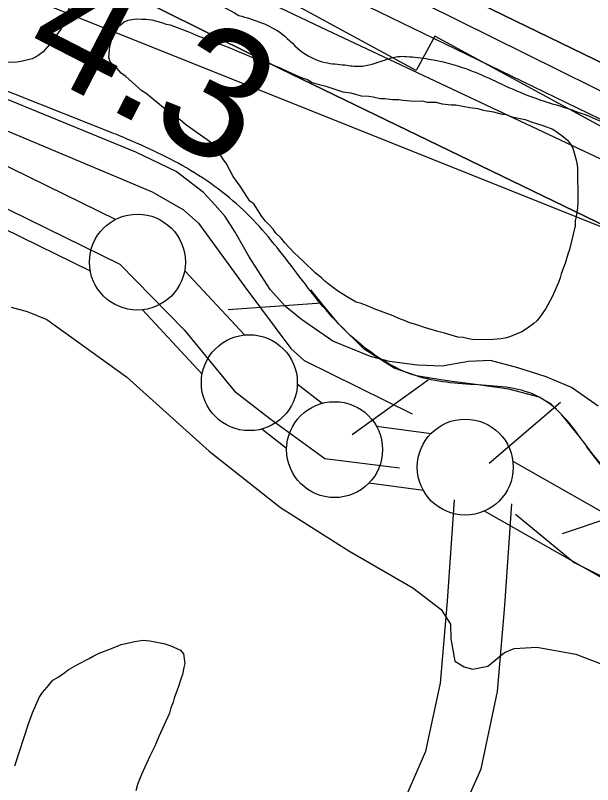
# Model space of a CAD drawing. Extents: x 3823584 to 3861785, y 301729 to 327625.
# Drawn here: x 3842354.5 to 3842655.3, y 320848.7 to 321249.7 of the extents above; entities that cross this region are included whole.
import ezdxf

# ---------------------------------------------------------------- set-up
doc = ezdxf.new("R2010")
doc.units = 0
for name, color, linetype in [('V-FLOD-BASE', 7, 'Continuous'), ('V-LEVE-TOET', 7, 'Continuous'), ('V-RIVR-EDGE', 7, 'Continuous'), ('V-RIVR-RANG', 7, 'Continuous'), ('V-ROAD-CNTR', 7, 'Continuous'), ('V-RRAP-FSHR', 7, 'Continuous'), ('V-RRAP-RVMT', 7, 'Continuous'), ('V-SITE-VEGE', 7, 'Continuous'), ('V-SURV-LINE', 7, 'Continuous'), ('V-TOPO-DPTH', 7, 'Continuous'), ('V-TOPO-MINR', 7, 'Continuous'), ('V-TOPO-WATR', 7, 'Continuous')]:
    doc.layers.add(name, color=color, linetype=linetype)

msp = doc.modelspace()

# ---------------------------------------------------------------- linework, layer by layer
at = {"layer": 'V-FLOD-BASE'}
for points in [[(3841717.09, 321451.53), (3841726.18, 321443.5), (3841754.24, 321430.23), (3841805.82, 321408.45), (3841938.54, 321351.35), (3842077.57, 321294.6), (3842287.71, 321215.66), (3842425.85, 321157.7), (3842442.16, 321148.23), (3842450.03, 321141.39), (3842474.06, 321108.25), (3842498.09, 321076.01), (3842505.06, 321069.77), (3842561.2, 321042.02)], [(3841668.49, 321432.01), (3841686.04, 321419.66), (3841694.81, 321411.69), (3841698, 321407.71), (3841707.56, 321406.11), (3841718.72, 321404.52), (3841848.64, 321351.91), (3842086.15, 321256.27), (3842322.86, 321162.22), (3842408.94, 321119.98), (3842442.42, 321085.71), (3842468.72, 321053.83), (3842487.05, 321039.48), (3842515.74, 321018.76), (3842554.71, 321013.77)], [(3842615.07, 320989.68), (3842645.66, 320964.56), (3842672.76, 320951.01), (3842716.59, 320933.48), (3842740.5, 320927.9), (3842771.59, 320921.52), (3842930.99, 320845.01), (3843034.6, 320796.39), (3843076.05, 320758.13), (3843252.19, 320674.45), (3843539.92, 320538.95), (3844000.6, 320317.38), (3844261.05, 320198.33), (3844414.12, 320123.67), (3844490.68, 320007.18), (3844501.49, 319992.62), (3844516.47, 319980.55), (3844555.99, 319949.35), (3844571.8, 319939.37), (3844607.37, 319938.24), (3844643.04, 319935.83)]]:
    msp.add_lwpolyline(points, dxfattribs=at)
at = {"layer": 'V-LEVE-TOET'}
for points in [[(3842658.21, 321045.9), (3842644.3, 321055.69), (3842631.03, 321061.28), (3842616.27, 321065.95), (3842602.11, 321069.73), (3842590.7, 321069.33), (3842576.9, 321066.8), (3842563.97, 321067.29), (3842549.53, 321069.26), (3842539.59, 321071.88), (3842519.99, 321079.82), (3842503.67, 321091.09), (3842495.19, 321097.92), (3842487.3, 321106.87), (3842476.33, 321123.89), (3842469, 321136.75), (3842463.82, 321144.82), (3842458.66, 321150.78), (3842452.59, 321157.34), (3842438.37, 321168.33), (3842417.25, 321178.35), (3842253.79, 321245.4)], [(3842352.32, 321097.62), (3842360.75, 321095.29), (3842371.01, 321091.17), (3842412.44, 321061.2), (3842455.45, 321022.52), (3842492.68, 320993.11), (3842528.33, 320970.59), (3842561.56, 320951.36), (3842576.38, 320940.07), (3842581.26, 320932.3), (3842581.33, 320924.79), (3842583.54, 320913.09), (3842588.37, 320910.13), (3842592.89, 320908.97), (3842600.69, 320910.54), (3842609.34, 320917.53)], [(3842609.34, 320917.53), (3842614.43, 320919.68), (3842626.14, 320920.38), (3842646.6, 320916.66), (3842727.11, 320885.83), (3842798.23, 320862.13), (3842902.28, 320819.49), (3842997.66, 320770.77), (3843009.15, 320763.66), (3843025.16, 320753.89), (3843061.08, 320735.88), (3843154.94, 320689.85), (3843252.4, 320644.14), (3843350.78, 320596.35), (3843423.21, 320561.84), (3843577.46, 320482.69), (3843749.76, 320401.9), (3843886.74, 320338.53), (3844033.39, 320269.83), (3844143.52, 320218.54), (3844288.38, 320148.32)]]:
    msp.add_lwpolyline(points, dxfattribs=at)
at = {"layer": 'V-RIVR-EDGE'}
for points in [[(3836304.38, 325474.18), (3836346.41, 325438.32), (3836389.41, 325406.07), (3836417.64, 325385.43), (3836442.67, 325366.73), (3836470.25, 325340.95), (3836497.82, 325313.88), (3836554.9, 325258.45), (3836598.51, 325215.91), (3836636.36, 325181.1), (3836681.26, 325139.85), (3836737.07, 325093.42), (3836790.94, 325041.22), (3836840.33, 324993.52), (3836889.07, 324947.12), (3836934.61, 324907.14), (3836980.81, 324871.03), (3837015.47, 324849.09), (3837040.49, 324829.1), (3837085.39, 324787.2), (3837143.76, 324734.34), (3837181.61, 324700.82), (3837223.29, 324659.57), (3837272.05, 324619.59), (3837314.38, 324579.63), (3837346.45, 324546.76), (3837364.4, 324527.43), (3837395.83, 324500.35), (3837442.02, 324462.31), (3837492.71, 324422.97), (3837554.31, 324372.67), (3837573.56, 324361.05), (3837583.2, 324359.1), (3837596.69, 324352.64), (3837621.08, 324337.79), (3837648.03, 324319.73), (3837677.54, 324292.01), (3837718.58, 324249.48), (3837753.85, 324214.68), (3837781.43, 324188.89), (3837800.05, 324179.85), (3837819.95, 324170.8), (3837850.72, 324134.08), (3837874.45, 324110.23), (3837909.07, 324073.5), (3837941.78, 324040.64), (3837989.87, 323991.66), (3838022.58, 323960.72), (3838034.12, 323947.83), (3838046.3, 323933.66), (3838066.83, 323916.25), (3838089.91, 323892.41), (3838140.59, 323849.21), (3838186.14, 323811.17), (3838215.65, 323785.38), (3838265.68, 323736.4), (3838297.1, 323707.39), (3838336.87, 323671.94), (3838359.95, 323645.52), (3838385.62, 323627.46), (3838404.24, 323615.84), (3838421.56, 323601.65), (3838441.44, 323582.32), (3838460.05, 323567.49), (3838468.4, 323563.61), (3838484.45, 323555.21), (3838548.59, 323496.55), (3838595.44, 323464.29), (3838649.98, 323422.37), (3838701.3, 323379.82), (3838749.43, 323345.62), (3838798.22, 323317.86), (3838856.62, 323274.64), (3838932.99, 323221.74), (3838989.47, 323184.31), (3839037.6, 323150.12), (3839068.42, 323134.62), (3839093.42, 323104.98), (3839110.73, 323086.94), (3839122.93, 323081.12), (3839143.46, 323065.64), (3839172.34, 323044.36), (3839190.96, 323032.74), (3839215.99, 323015.96), (3839242.32, 323006.26), (3839316.8, 322969.43), (3839341.84, 322955.87), (3839371.38, 322944.22), (3839391.29, 322935.81), (3839417.61, 322920.32), (3839461.26, 322894.5), (3839483.71, 322873.23), (3839520.3, 322851.28), (3839555.6, 322828.69), (3839599.9, 322806.72), (3839718.7, 322751.14), (3839768.14, 322726.59), (3839807.95, 322705.92), (3839836.85, 322696.21), (3839865.1, 322680.71), (3839887.57, 322667.8), (3839924.17, 322652.28), (3839969.76, 322630.31), (3840004.43, 322612.22), (3840037.82, 322597.35), (3840085.35, 322579.88), (3840108.46, 322565.68), (3840121.92, 322548.93), (3840123.18, 322539.92), (3840122.53, 322533.5), (3840118, 322521.29), (3840112.84, 322514.24), (3840095.47, 322509.14), (3840089.68, 322509.15), (3840085.17, 322504.66), (3840084.51, 322498.23), (3840085.78, 322491.8), (3840130.72, 322467.26), (3840169.89, 322448.52), (3840197.51, 322439.45), (3840209.08, 322437.5), (3840231.59, 322441.3), (3840246.39, 322448.98), (3840266.34, 322458.57), (3840273.43, 322466.27), (3840278.59, 322471.4), (3840288.9, 322480.37), (3840295.98, 322484.85), (3840301.77, 322484.84), (3840308.2, 322484.82), (3840320.4, 322479.01), (3840324.87, 322470), (3840326.78, 322461.63), (3840338.32, 322450.03), (3840344.74, 322444.88), (3840366.58, 322437.75), (3840385.84, 322428.06), (3840421.8, 322409.33), (3840466.1, 322385.43), (3840492.41, 322368.65), (3840506.53, 322357.04), (3840533.49, 322340.26), (3840559.18, 322331.2), (3840587.44, 322322.13), (3840611.85, 322311.78), (3840642.02, 322296.28), (3840678.62, 322276.26), (3840712.64, 322255.6), (3840733.18, 322242.05), (3840784.53, 322210.43), (3840835.89, 322183.3), (3840892.39, 322153.59), (3840923.85, 322139.37), (3840950.82, 322127.08), (3840989.33, 322099.99), (3841017.57, 322082.56), (3841061.24, 322062.52), (3841092.69, 322044.45), (3841151.1, 322005.09), (3841210.78, 321964.44), (3841240.29, 321939.29), (3841299.97, 321894.79), (3841335.89, 321862.55), (3841374.37, 321823.89), (3841411.57, 321789.72), (3841444.92, 321758.14), (3841469.94, 321736.22), (3841482.12, 321723.98), (3841496.22, 321704.66), (3841509.05, 321694.34), (3841523.18, 321687.23), (3841573.9, 321660.75), (3841623.97, 321631.69), (3841667.62, 321606.51), (3841696.52, 321593.59), (3841738.26, 321575.48), (3841787.07, 321556.72), (3841815.99, 321552.15), (3841851.33, 321544.99), (3841886.66, 321533.33), (3841930.32, 321511.36), (3841950.22, 321498.46), (3841977.18, 321482.96), (3841998.38, 321476.48), (3842052.99, 321463.49), (3842082.55, 321456.34), (3842109.52, 321444.7), (3842146.12, 321427.26), (3842196.2, 321402.06), (3842241.13, 321374.95), (3842288.63, 321345.26), (3842321.38, 321327.18), (3842366.94, 321295.56), (3842395.19, 321280.07), (3842429.22, 321264.55), (3842452.35, 321258.71), (3842470.97, 321249.66)], [(3842470.97, 321249.66), (3842493.45, 321239.97), (3842504.35, 321230.3), (3842515.91, 321225.12), (3842526.2, 321223.81), (3842533.91, 321223.15), (3842546.77, 321226.33), (3842553.85, 321228.24), (3842558.35, 321228.23), (3842569.92, 321226.92), (3842589.83, 321221.73), (3842619.37, 321208.8), (3842653.42, 321197.14), (3842678.46, 321184.86), (3842704.14, 321170.01), (3842736.87, 321148.08), (3842749.06, 321139.05), (3842770.89, 321126.78), (3842795.3, 321117.72), (3842829.34, 321105.42), (3842841.54, 321100.24)]]:
    msp.add_spline(points, degree=3, dxfattribs=at)
at = {"layer": 'V-ROAD-CNTR'}
for points in [[(3842371.77, 320493.36), (3842390.78, 320529.53), (3842409.36, 320564.9), (3842437.5, 320613.32), (3842464.42, 320661.45), (3842479.37, 320692.93), (3842494.32, 320724.94), (3842508.89, 320756.35), (3842523.79, 320788.39), (3842541.85, 320819.54), (3842557.21, 320840.66), (3842568.44, 320866.16), (3842575.95, 320901.63), (3842579.62, 320944.41), (3842583.31, 320997.1)], [(3842399.47, 320481.57), (3842417.33, 320515.58), (3842435.62, 320550.38), (3842463.56, 320598.46), (3842491.08, 320647.68), (3842506.51, 320680.15), (3842521.52, 320712.28), (3842536.1, 320743.71), (3842550.42, 320774.51), (3842567.03, 320803.15), (3842583.37, 320825.62), (3842597.15, 320856.91), (3842605.68, 320897.22), (3842609.53, 320942.08), (3842613.24, 320995.01)]]:
    msp.add_lwpolyline(points, dxfattribs=at)
at = {"layer": 'V-RRAP-FSHR'}
for p, q in [((3842514.05, 321099.74), (3842465.34, 321096.23)), ((3842569.56, 321059.61), (3842529.98, 321031.01)), ((3842638.53, 321047.85), (3842601.37, 321016.18)), ((3842685.74, 320994.95), (3842639.45, 320979.42))]:
    msp.add_line(p, q, dxfattribs=at)
for points in [[(3842406.25, 321187.94), (3842314.68, 321224.18), (3841819.6, 321436.79), (3841708.8, 321488.45), (3841664.47, 321495.1), (3841624.34, 321499.3), (3841599.79, 321502.55), (3841570.82, 321520.88), (3841543.46, 321555.2), (3841521.62, 321583.44), (3841349.76, 321697.16), (3841168.92, 321806.72), (3841083.5, 321854.01), (3840774.5, 322048.99), (3840376.76, 322293.55), (3840194.77, 322413.01), (3840091.92, 322469.18), (3840081.41, 322471.98), (3840073.37, 322469.22), (3840030.26, 322437.09)], [(3842017.76, 321437.98), (3842374.25, 321253.84), (3842835.08, 321069.22), (3843015.43, 320965.69), (3843571.15, 320673.74), (3844061.81, 320421.24), (3844693.43, 320129.28), (3845010.09, 320004.46), (3845413.31, 319793.98), (3846401.32, 319402.75), (3847271.72, 319069.13), (3848230.54, 318729.46), (3848945.87, 318453.46), (3849985.56, 318151.96), (3851282.51, 317815.65), (3852166.28, 317615.91), (3853017.63, 317419.5), (3853178.38, 317396.4), (3853479.75, 317356.76), (3853702.08, 317301.35), (3854318.05, 317115.33), (3854658.22, 317038.82)], [(3842514.06, 321099.75), (3842510.57, 321104.02), (3842508.43, 321106.65)], [(3842569.84, 321060.71), (3842563.47, 321061.72), (3842551.93, 321065.73), (3842536.31, 321075.71), (3842523.07, 321088.77), (3842514.06, 321099.75)], [(3842636.69, 321044.1), (3842633.94, 321046.81), (3842627.45, 321050.73), (3842611.66, 321054.83), (3842595.63, 321057.08), (3842579.54, 321059.17), (3842569.83, 321060.71)], [(3842686.63, 320996.34), (3842675.41, 321002.58), (3842663.07, 321011.7), (3842655.74, 321020.37), (3842648.97, 321029.52), (3842639.32, 321041.5), (3842636.69, 321044.1)]]:
    msp.add_lwpolyline(points, dxfattribs=at)
msp.add_spline([(3843218.32, 320743.61), (3843106.42, 320795.17), (3842979.9, 320856.16), (3842865.52, 320911.86), (3842752.78, 320963.39), (3842688.79, 320995.14), (3842663.07, 321011.7), (3842648.97, 321029.52), (3842627.45, 321050.73), (3842595.63, 321057.08), (3842563.47, 321061.72), (3842523.07, 321088.77), (3842498.17, 321119.27), (3842473.42, 321148.07), (3842441.49, 321171.38), (3842406.52, 321187.91)], degree=3, dxfattribs=at)
at = {"layer": 'V-RRAP-RVMT'}
for points in [[(3842563.41, 321221.01), (3842449.74, 321282.84), (3842437.33, 321259.95), (3842313.93, 321326.99)], [(3843248.96, 320863.19), (3843125.88, 320930.05), (3843127.99, 320933.97), (3843015.12, 320995.22), (3843016.59, 320997.93), (3842903.2, 321059.52), (3842930.05, 321108.95), (3842928.35, 321110.05), (3842933.66, 321118.24), (3842830.12, 321174.3), (3842829.62, 321173.41), (3842770.27, 321205.65), (3842737.84, 321145.96), (3842674.29, 321180.48), (3842675.72, 321183.1), (3842573.12, 321238.81), (3842563.41, 321221.01)]]:
    msp.add_lwpolyline(points, dxfattribs=at)
at = {"layer": 'V-SITE-VEGE'}
for points in [[(3842373.04, 321276.93), (3842375.46, 321275.76), (3842377.27, 321274.27), (3842381.8, 321271.6), (3842384.84, 321268.03), (3842385.46, 321265.93), (3842384.61, 321260.21), (3842381.98, 321252.08), (3842381.1, 321249.66), (3842379.92, 321246.95), (3842379.34, 321244.54), (3842378.46, 321242.73), (3842376.68, 321240.31), (3842375.49, 321238.5), (3842373.41, 321235.77), (3842368.95, 321230.63), (3842366.27, 321228.5), (3842363.27, 321226.97), (3842358.18, 321225.72), (3842354.58, 321225.09), (3842350.37, 321225.35)], [(3842522.41, 321106.1), (3842517.57, 321109.66), (3842515.75, 321111.15), (3842514.23, 321112.64), (3842510.6, 321115.61), (3842504.84, 321121.27), (3842501.81, 321123.94), (3842500, 321125.73), (3842497.57, 321128.41), (3842494.84, 321131.09), (3842493.02, 321133.48), (3842490.29, 321136.16), (3842488.77, 321138.25), (3842486.64, 321140.63), (3842484.82, 321142.42), (3842483, 321144.81), (3842478.73, 321151.38), (3842476.62, 321152.86), (3842475.4, 321154.66), (3842471.74, 321160.63), (3842468.09, 321165.71), (3842464.42, 321172.59), (3842462.9, 321174.38), (3842461.98, 321176.17), (3842460.16, 321178.26), (3842457.43, 321181.84), (3842456.21, 321183.63), (3842449.26, 321188.38), (3842443.2, 321192.83), (3842440.48, 321195.21), (3842438.37, 321196.39), (3842436.25, 321198.17), (3842432.62, 321200.85), (3842422.63, 321208.87), (3842420.51, 321210.35), (3842412.03, 321217.79), (3842409.61, 321219.57), (3842407.49, 321221.96), (3842403.85, 321225.53), (3842403.23, 321227.63), (3842403.5, 321231.54), (3842403.78, 321233.64), (3842404.36, 321236.05), (3842405.24, 321238.46), (3842406.12, 321240.58), (3842407.3, 321242.99), (3842411.18, 321246.33), (3842413.27, 321247.25), (3842417.47, 321247.89), (3842420.48, 321247.61), (3842422.58, 321247.63), (3842425.59, 321247.36)], [(3842425.59, 321247.36), (3842430.71, 321245.9), (3842433.12, 321245.02), (3842435.23, 321244.74), (3842445.18, 321240.92), (3842450.01, 321238.86), (3842456.03, 321236.82), (3842459.95, 321235.04), (3842462.67, 321234.17), (3842466.29, 321232.7), (3842470.21, 321230.93), (3842474.13, 321229.46), (3842480.16, 321226.81), (3842483.18, 321225.64), (3842486.49, 321224.77), (3842492.82, 321222.12), (3842496.44, 321220.35), (3842501.87, 321217.99), (3842503.98, 321217.11), (3842506.7, 321216.23), (3842509.12, 321214.75), (3842512.73, 321213.58), (3842516.35, 321212.71), (3842525.08, 321209.79), (3842529.3, 321209.23), (3842532.31, 321208.35), (3842534.72, 321207.77), (3842538.63, 321207.51), (3842541.03, 321207.23), (3842544.65, 321206.36), (3842547.05, 321206.38), (3842550.96, 321205.81), (3842554.27, 321205.84), (3842556.37, 321205.56), (3842562.39, 321205.01), (3842566.59, 321205.05), (3842569, 321204.47), (3842573.51, 321204.51), (3842576.82, 321203.64), (3842581.63, 321203.08), (3842584.04, 321203.1), (3842591.26, 321201.67), (3842595.47, 321201.1), (3842598.18, 321200.23), (3842603.6, 321199.37), (3842608.12, 321198.21), (3842610.23, 321197.93), (3842613.24, 321196.76), (3842620.16, 321195.32), (3842623.18, 321194.14), (3842629.81, 321192.1), (3842634.63, 321190.34), (3842639.17, 321187.07), (3842642.19, 321184.7), (3842643.72, 321182.6), (3842644.94, 321180.51), (3842646.8, 321173.62), (3842647.43, 321170.32), (3842647.59, 321152.29), (3842647.32, 321149.28), (3842646.76, 321144.77), (3842646.18, 321142.66), (3842646.2, 321139.96), (3842643.31, 321127.61), (3842642.43, 321125.2), (3842640.97, 321120.38), (3842640.08, 321118.27), (3842638.91, 321114.96), (3842638.33, 321112.85), (3842637.45, 321110.43), (3842634.21, 321102.89), (3842630.96, 321096.85), (3842627.7, 321092.32), (3842626.21, 321090.5), (3842624.72, 321088.99), (3842621.44, 321086.55), (3842618.45, 321084.72), (3842612.46, 321082.27), (3842610.37, 321081.65), (3842607.67, 321081.02), (3842603.46, 321080.68), (3842593.85, 321080.6), (3842591.44, 321080.88), (3842587.83, 321081.74), (3842585.12, 321082.02), (3842578.19, 321084.06), (3842574.58, 321084.93), (3842567.65, 321086.97), (3842563.73, 321088.44), (3842559.51, 321089.6), (3842557.7, 321090.49), (3842554.39, 321091.66), (3842551.37, 321093.14), (3842548.66, 321094.02), (3842542.33, 321096.36), (3842536.6, 321098.71), (3842534.18, 321099.6), (3842532.08, 321100.18), (3842527.85, 321102.54), (3842525.73, 321104.03), (3842522.41, 321106.1)], [(3842354.34, 320858.49), (3842361.35, 320880.48), (3842363.4, 320886.21), (3842366.94, 320894.05), (3842368.72, 320896.78), (3842371.1, 320899.5), (3842374.07, 320903.13), (3842376.76, 320904.66), (3842380.35, 320907.1), (3842382.13, 320908.61), (3842386.92, 320911.36), (3842392.9, 320914.42), (3842394.99, 320915.64), (3842398.28, 320917.17), (3842404.57, 320919.63), (3842409.66, 320921.78), (3842414.46, 320922.73), (3842416.56, 320923.35), (3842421.06, 320923.99), (3842424.67, 320923.72), (3842429.18, 320922.86), (3842431.89, 320922.28), (3842435.51, 320921.11), (3842440.64, 320918.75), (3842442.15, 320916.96), (3842442.8, 320911.86), (3842442.22, 320909.75), (3842441.65, 320906.14), (3842440.77, 320903.73), (3842439.6, 320899.81), (3842437.25, 320893.79), (3842436.67, 320891.67), (3842435.5, 320888.66), (3842434.92, 320885.95), (3842429.32, 320873.88)], [(3842429.32, 320873.88), (3842427.26, 320868.75), (3842424.6, 320863.62), (3842420.18, 320853.97), (3842418.12, 320848.84), (3842417.25, 320845.53)]]:
    msp.add_lwpolyline(points, dxfattribs=at)
at = {"layer": 'V-SURV-LINE'}
for points in [[(3842343.32, 321174.4), (3842406.8, 321143.31)], [(3842393.6, 321116.38), (3842330.11, 321147.46)], [(3842442.74, 321116.6), (3842473.84, 321083.08)], [(3842451.84, 321062.68), (3842420.73, 321096.21)], [(3842501.41, 321057.67), (3842514.39, 321047.47)], [(3842542.65, 321035.53), (3842571.09, 321031.72)], [(3842495.87, 321023.87), (3842482.89, 321034.07)], [(3842613.68, 321017.39), (3842711.92, 320961.62)], [(3842567.11, 321001.99), (3842538.67, 321005.79)], [(3842697.12, 320935.53), (3842598.88, 320991.29)]]:
    msp.add_lwpolyline(points, dxfattribs=at)
for centre in [(3842418.14, 321121.06), (3842476.43, 321058.22), (3842520.85, 321023.32), (3842588.91, 321014.2)]:
    msp.add_circle(centre, 25, dxfattribs=at)
at = {"layer": 'V-TOPO-DPTH'}
for points in [[(3843339.85, 320894.9), (3842519.81, 321293.28), (3842515.39, 321295.45), (3842510.97, 321297.64), (3842506.58, 321299.86), (3842502.19, 321302.11), (3842497.82, 321304.38), (3842493.46, 321306.67), (3842489.11, 321308.99), (3842484.77, 321311.32), (3842482.09, 321312.77), (3842476.41, 321315.84), (3842470.74, 321318.91), (3842465.07, 321321.99), (3842459.4, 321325.07), (3841558.98, 321814.8)], [(3843339.85, 320894.9), (3842519.81, 321293.28), (3842515.39, 321295.45), (3842510.97, 321297.64), (3842506.58, 321299.86), (3842502.19, 321302.11), (3842497.82, 321304.38), (3842493.46, 321306.67), (3842489.11, 321308.99), (3842484.77, 321311.32), (3842482.09, 321312.77), (3842476.41, 321315.84), (3842470.74, 321318.91), (3842465.07, 321321.99), (3842459.4, 321325.07), (3841558.98, 321814.8)], [(3841742.74, 321669.23), (3842458.34, 321294.18), (3842469.7, 321288.29), (3842481.1, 321282.47), (3842492.55, 321276.76), (3842504.03, 321271.11), (3842968.09, 321045.77), (3843037.48, 321012.25), (3843106.96, 320978.9), (3843176.56, 320945.83), (3843246.25, 320912.93), (3843371.86, 320853.94)], [(3841742.74, 321669.23), (3842458.34, 321294.18), (3842469.7, 321288.29), (3842481.1, 321282.47), (3842492.55, 321276.76), (3842504.03, 321271.11), (3842968.09, 321045.77), (3843037.48, 321012.25), (3843106.96, 320978.9), (3843176.56, 320945.83), (3843246.25, 320912.93), (3843371.86, 320853.94)], [(3843330.4, 320816.62), (3843004.54, 320974.06), (3842913.52, 321018.05), (3842822.5, 321062.06), (3842731.51, 321106.11), (3842640.52, 321150.17), (3842526.02, 321205.64), (3842492.33, 321222.06), (3842458.68, 321238.59), (3842425.12, 321255.28), (3842391.61, 321272.07), (3842341.4, 321297.38)]]:
    msp.add_lwpolyline(points, dxfattribs=at)
at = {"layer": 'V-TOPO-MINR'}
for points in [[(3841558.98, 321814.8), (3842459.4, 321325.07), (3842465.07, 321321.99), (3842470.74, 321318.91), (3842476.41, 321315.84), (3842482.09, 321312.77), (3842484.77, 321311.32), (3842489.11, 321308.99), (3842493.46, 321306.67), (3842497.82, 321304.38), (3842502.19, 321302.11), (3842506.58, 321299.86), (3842510.97, 321297.64), (3842515.39, 321295.45), (3842519.81, 321293.28), (3843339.85, 320894.9)], [(3841742.74, 321669.23), (3842458.34, 321294.18), (3842469.7, 321288.29), (3842481.1, 321282.47), (3842492.55, 321276.76), (3842504.03, 321271.11), (3842968.09, 321045.77), (3843037.48, 321012.25), (3843106.96, 320978.9), (3843176.56, 320945.83), (3843246.25, 320912.93), (3843371.86, 320853.94)], [(3841955.94, 321577.93), (3842478.36, 321300.59), (3842483.09, 321298.1), (3842487.83, 321295.65), (3842492.59, 321293.23), (3842497.36, 321290.84), (3842655.99, 321212.16), (3842740.18, 321170.65), (3842824.5, 321129.4), (3842909.02, 321088.55), (3842993.66, 321047.96), (3843325.81, 320889.62)], [(3842194.88, 321404.46), (3842429.76, 321284.7), (3842450.63, 321274.19), (3842471.56, 321263.8), (3842492.58, 321253.62), (3842513.67, 321243.57), (3843318.32, 320864.65), (3843328.61, 320859.82), (3843338.91, 320854.99), (3843349.21, 320850.18), (3843359.52, 320845.37), (3843377.93, 320836.8), (3843381.23, 320835.25), (3843382.33, 320834.73), (3843411.32, 320820.92), (3843426.91, 320813.48), (3843442.5, 320806.02), (3843458.07, 320798.55), (3843473.64, 320791.07), (3844230.04, 320426.96), (3844246.06, 320419.3), (3844262.11, 320411.69), (3844278.2, 320404.17), (3844294.32, 320396.71)]]:
    msp.add_lwpolyline(points, dxfattribs=at)
at = {"layer": 'V-TOPO-WATR'}
msp.add_lwpolyline([(3842341.4, 321297.38), (3842391.61, 321272.07), (3842425.12, 321255.28), (3842458.68, 321238.59), (3842492.33, 321222.06), (3842526.02, 321205.64), (3842640.52, 321150.17), (3842731.51, 321106.11), (3842822.5, 321062.06), (3842913.52, 321018.05), (3843004.54, 320974.06), (3843330.4, 320816.62)], dxfattribs=at)

# ---------------------------------------------------------------- texts
at = {"layer": 'V-RIVR-RANG'}
msp.add_text('4.3', height=67, rotation=332.7983, dxfattribs=at).set_placement((3842355.84, 321225.31))

doc.saveas('drawing.dxf')
